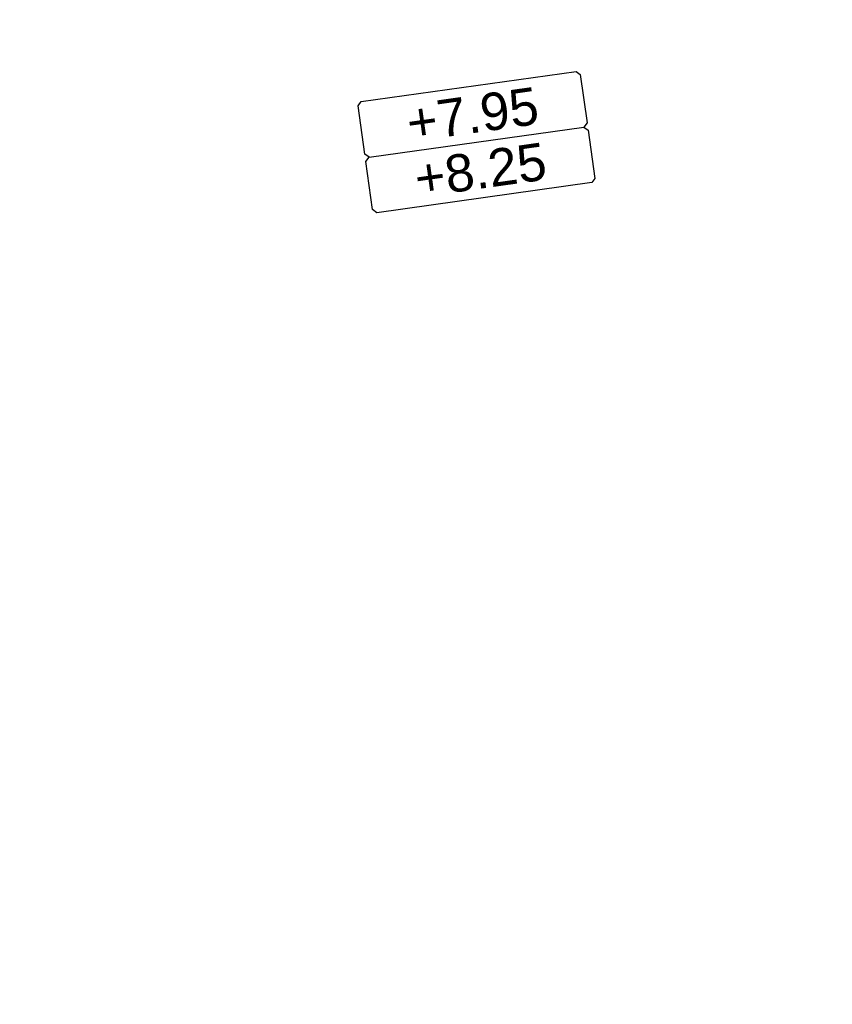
# Model space of a CAD drawing. Extents: x 98477 to 100410, y 398052 to 398969.
# Tile 282 of 374: x 98807 to 98818, y 398381 to 398394. Entities that reach past the tile are written whole.
import ezdxf
from ezdxf.enums import TextEntityAlignment as Align

# ---------------------------------------------------------------- set-up
doc = ezdxf.new("R2010")
doc.units = 0
for name, color, linetype, lineweight in [('N-VH-arcering printbeton', 8, 'Continuous', 9), ('X-AL-afwerkhoogte', 4, 'Continuous', 30), ('X-AL-planhoogte brm', 10, 'Continuous', 25), ('X-AL-planhoogte wrm', 252, 'Continuous', 25)]:
    doc.layers.add(name, color=color, linetype=linetype, lineweight=lineweight)
doc.styles.add('CS Annotative', font='arial.ttf')

# ---------------------------------------------------------------- blocks, each defined once
blk = doc.blocks.new('*U280')
at = {"layer": 'X-AL-planhoogte brm', "flags": 128}
blk.add_lwpolyline([(-7.25, 3.75), (-7.5, 4), (-7.5, 7.25), (-7.25, 7.5), (7.25, 7.5), (7.5, 7.25), (7.5, 4), (7.25, 3.75)], dxfattribs=at)
at = {"layer": 'X-AL-planhoogte wrm', "flags": 128}
blk.add_lwpolyline([(7.5, 3.5), (7.5, 0.25), (7.25, 0), (-7.25, 0), (-7.5, 0.25), (-7.5, 3.5), (-7.25, 3.75), (7.25, 3.75)], close=True, dxfattribs=at)
at = {"layer": 'X-AL-planhoogte brm', "style": 'CS Annotative'}
blk.add_attdef('OMSCHRIJVING_afwerk', text='', height=2.5, dxfattribs=at).set_placement((0, 5.625), align=Align.MIDDLE_CENTER)
at = {"layer": 'X-AL-planhoogte wrm', "style": 'CS Annotative'}
blk.add_attdef('HOOGTE_eind', text='', height=2.5, dxfattribs=at).set_placement((0, 1.875), align=Align.MIDDLE_CENTER)

msp = doc.modelspace()

# ---------------------------------------------------------------- hatches: boundary and pattern name
at = {"layer": 'N-VH-arcering printbeton'}
h = msp.add_hatch(dxfattribs=at)
h.set_pattern_fill('CS-PRINTBETON', color=256)
h.set_pattern_definition([(45, (0, 0), (-0.3535533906, 0.3535533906), []), (45, (0.35, 0), (-0.3535533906, 0.3535533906), [0.5, -0.2])])
edge = h.paths.add_edge_path()
edge.add_line((98810.24, 398338.755), (98834.006, 398342.095))
edge.add_line((98834.006, 398342.095), (98831.501, 398359.92))
edge.add_line((98831.501, 398359.92), (98807.735, 398356.58))
edge.add_line((98807.735, 398356.58), (98798.41, 398422.928))
edge.add_line((98798.41, 398422.928), (98822.177, 398426.268))
edge.add_line((98822.177, 398426.268), (98819.671, 398444.093))
edge.add_line((98819.671, 398444.093), (98795.905, 398440.753))
edge.add_line((98795.905, 398440.753), (98791.071, 398475.147))
edge.add_line((98791.071, 398475.147), (98789.338, 398474.904))
edge.add_line((98789.338, 398474.904), (98792.739, 398450.709))
edge.add_line((98792.739, 398450.709), (98793.379, 398446.154))
edge.add_line((98793.379, 398446.154), (98794.972, 398434.815))
edge.add_line((98794.972, 398434.815), (98796.725, 398435.062))
edge.add_line((98796.725, 398435.062), (98796.081, 398439.647))
edge.add_line((98796.081, 398439.647), (98798.289, 398439.957))
edge.add_line((98798.289, 398439.957), (98798.237, 398440.323))
edge.add_line((98798.237, 398440.323), (98816.062, 398442.828))
edge.add_line((98816.062, 398442.828), (98816.114, 398442.462))
edge.add_line((98816.114, 398442.462), (98818.223, 398442.758))
edge.add_line((98818.223, 398442.758), (98818.867, 398438.174))
edge.add_line((98818.867, 398438.174), (98819.234, 398438.225))
edge.add_line((98819.234, 398438.225), (98820.138, 398431.788))
edge.add_line((98820.138, 398431.788), (98819.772, 398431.737))
edge.add_line((98819.772, 398431.737), (98820.416, 398427.152))
edge.add_line((98820.416, 398427.152), (98818.307, 398426.855))
edge.add_line((98818.307, 398426.855), (98818.359, 398426.489))
edge.add_line((98818.359, 398426.489), (98800.534, 398423.984))
edge.add_line((98800.534, 398423.984), (98800.482, 398424.35))
edge.add_line((98800.482, 398424.35), (98798.274, 398424.04))
edge.add_line((98798.274, 398424.04), (98797.63, 398428.625))
edge.add_line((98797.63, 398428.625), (98795.877, 398428.379))
edge.add_line((98795.877, 398428.379), (98796.795, 398421.843))
edge.add_line((98796.795, 398421.843), (98797.366, 398417.783))
edge.add_line((98797.366, 398417.783), (98798.869, 398407.088))
edge.add_line((98798.869, 398407.088), (98799.927, 398399.562))
edge.add_line((98799.927, 398399.562), (98801.43, 398388.867))
edge.add_line((98801.43, 398388.867), (98802.488, 398381.341))
edge.add_line((98802.488, 398381.341), (98803.991, 398370.646))
edge.add_line((98803.991, 398370.646), (98805.048, 398363.12))
edge.add_line((98805.048, 398363.12), (98805.146, 398362.424))
edge.add_line((98805.146, 398362.424), (98806.802, 398350.643))
edge.add_line((98806.802, 398350.643), (98808.555, 398350.889))
edge.add_line((98808.555, 398350.889), (98807.91, 398355.474))
edge.add_line((98807.91, 398355.474), (98810.119, 398355.784))
edge.add_line((98810.119, 398355.784), (98810.067, 398356.151))
edge.add_line((98810.067, 398356.151), (98827.892, 398358.656))
edge.add_line((98827.892, 398358.656), (98827.943, 398358.289))
edge.add_line((98827.943, 398358.289), (98830.053, 398358.586))
edge.add_line((98830.053, 398358.586), (98830.697, 398354.001))
edge.add_line((98830.697, 398354.001), (98831.064, 398354.052))
edge.add_line((98831.064, 398354.052), (98831.968, 398347.616))
edge.add_line((98831.968, 398347.616), (98831.602, 398347.564))
edge.add_line((98831.602, 398347.564), (98832.246, 398342.979))
edge.add_line((98832.246, 398342.979), (98830.137, 398342.683))
edge.add_line((98830.137, 398342.683), (98830.188, 398342.316))
edge.add_line((98830.188, 398342.316), (98812.364, 398339.811))
edge.add_line((98812.364, 398339.811), (98812.312, 398340.178))
edge.add_line((98812.312, 398340.178), (98810.104, 398339.867))
edge.add_line((98810.104, 398339.867), (98809.459, 398344.452))
edge.add_line((98809.459, 398344.452), (98807.707, 398344.206))
edge.add_line((98807.707, 398344.206), (98808.674, 398337.323))
edge.add_line((98808.674, 398337.323), (98809.244, 398333.263))
edge.add_line((98809.244, 398333.263), (98811.109, 398319.994))
edge.add_line((98811.109, 398319.994), (98812.306, 398311.477))
edge.add_line((98812.306, 398311.477), (98813.656, 398301.872))
edge.add_arc((98819.35, 398302.672), 5.75, 188, 232.0792)
edge.add_line((98815.816, 398298.136), (98842.564, 398301.895))
edge.add_line((98842.564, 398301.895), (98842.808, 398300.162))
edge.add_line((98842.808, 398300.162), (98847.007, 398300.752))
edge.add_line((98847.007, 398300.752), (98846.763, 398302.485))
edge.add_line((98846.763, 398302.485), (98863.571, 398304.848))
edge.add_arc((98860.58, 398306.39), 3.365, 332.7213, 368.9632)
edge.add_line((98863.904, 398306.914), (98821.609, 398300.97))
edge.add_arc((98820.774, 398306.911), 6, 188, 278, ccw=False)
edge.add_line((98814.833, 398306.076), (98810.24, 398338.755))

# ---------------------------------------------------------------- block references
at = {"layer": 'X-AL-afwerkhoogte'}
ref = msp.add_blockref('*U280', (98812.914, 398391.508), dxfattribs=dict(at, xscale=0.2, yscale=0.2, zscale=0.2, rotation=8))
ref.add_attrib('OMSCHRIJVING_afwerk', '+7.95', dxfattribs={"layer": 'X-AL-planhoogte brm', "linetype": 'Continuous', "height": 0.5, "rotation": 8, "style": 'CS Annotative'}).set_placement((98812.757, 398392.622), align=Align.MIDDLE_CENTER)
ref.add_attrib('HOOGTE_eind', '+8.25', dxfattribs={"layer": 'X-AL-planhoogte wrm', "linetype": 'Continuous', "height": 0.5, "rotation": 8, "style": 'CS Annotative'}).set_placement((98812.862, 398391.88), align=Align.MIDDLE_CENTER)

doc.saveas('drawing.dxf')
